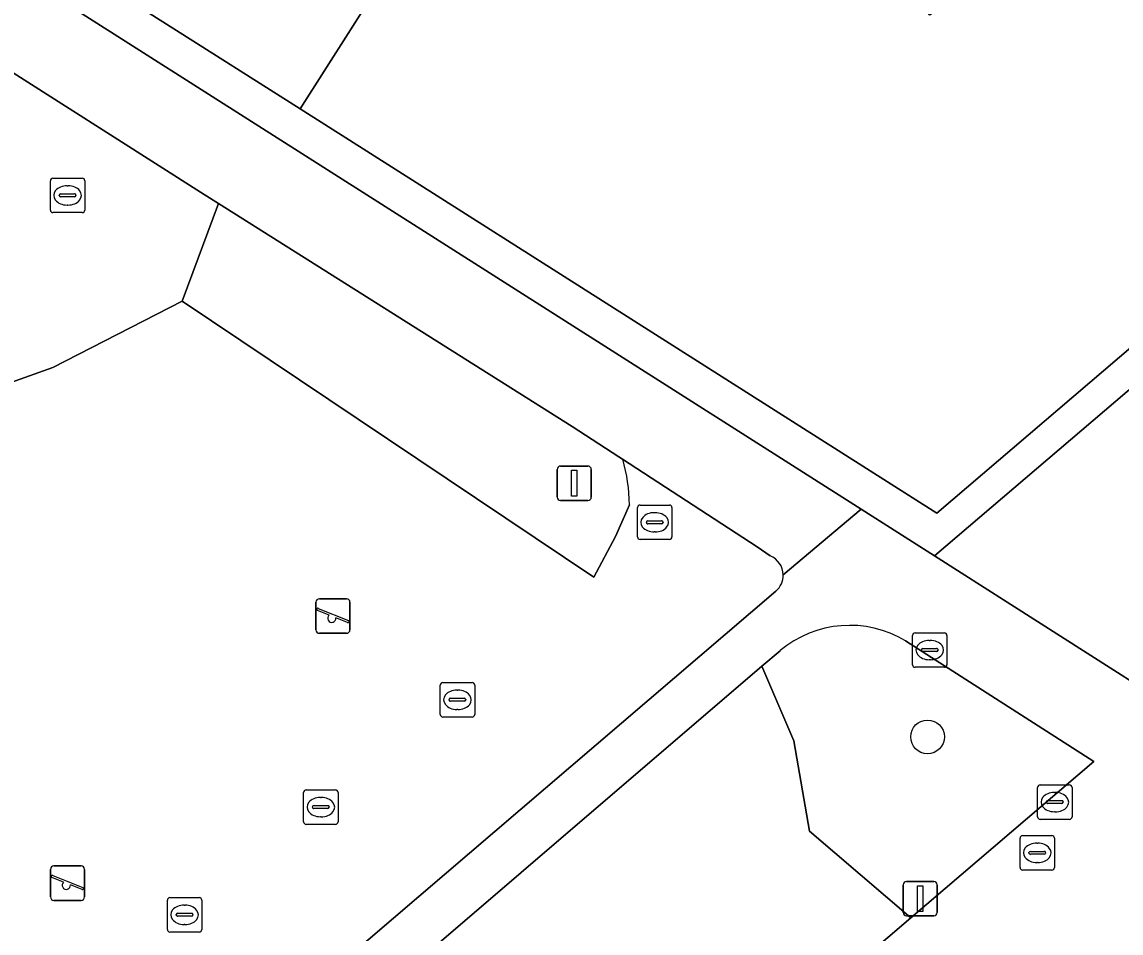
# Model space of a CAD drawing. Extents: x 160377 to 161131, y 383938 to 384853.
# Drawn here: x 160681.34 to 160713.26, y 384644.89 to 384671.33 of the extents above; entities that cross this region are included whole.
import ezdxf

# ---------------------------------------------------------------- set-up
doc = ezdxf.new("R2010")
doc.units = 0
for name, color, linetype in [('IMGEO_Boom', 7, 'Continuous'), ('IMGEO_Erf', 7, 'Continuous'), ('IMGEO_Groenvoorziening', 7, 'Continuous'), ('IMGEO_Kolk', 7, 'Continuous'), ('IMGEO_Lichtmast', 7, 'Continuous'), ('IMGEO_Pand', 7, 'Continuous'), ('IMGEO_Rioolput', 7, 'Continuous'), ('IMGEO_Speelvoorziening', 7, 'Continuous'), ('IMGEO_Voetgangersgebied_open', 7, 'Continuous'), ('IMGEO_Voetpad_open', 7, 'Continuous')]:
    doc.layers.add(name, color=color, linetype=linetype)

msp = doc.modelspace()

# ---------------------------------------------------------------- linework, layer by layer
at = {"layer": 'IMGEO_Boom'}
msp.add_circle((160707.638, 384650.581), 0.489, dxfattribs=at)
at = {"layer": 'IMGEO_Erf'}
msp.add_lwpolyline([(160721.073, 384667.118), (160720.487, 384667.819), (160716.576, 384664.468), (160714.54, 384662.736), (160707.911, 384657.071), (160689.421, 384668.806), (160681.658, 384673.733), (160676.452, 384677.038), (160671.309, 384680.302), (160666.045, 384683.643), (160665.486, 384682.763), (160705.71, 384657.186), (160707.836, 384655.834)], close=True, dxfattribs=at)
at = {"layer": 'IMGEO_Groenvoorziening'}
for points in [[(160698.98, 384657.32), (160698.575, 384656.395), (160697.945, 384655.212), (160685.994, 384663.226), (160682.235, 384661.307), (160677.697, 384659.686), (160676.848, 384661.961), (160675.895, 384663.243), (160674.422, 384663.885), (160673.445, 384664.072), (160673.271, 384664.869), (160675.816, 384666.92), (160679.497, 384669.474), (160679.875, 384670.623), (160679.519, 384670.849), (160671.271, 384676.09), (160634.693, 384699.359)], [(160687.049, 384666.066), (160685.994, 384663.226), (160697.945, 384655.212), (160698.575, 384656.395), (160698.98, 384657.32)], [(160698.785, 384658.642), (160698.677, 384658.711), (160697.315, 384659.586), (160687.049, 384666.066)], [(160703.064, 384655.836), (160702.69, 384656.097), (160698.785, 384658.642)], [(160686.913, 384640.854), (160703.235, 384654.813)], [(160712.463, 384649.871), (160707.002, 384653.367)], [(160703.355, 384653.083), (160702.831, 384652.634), (160703.757, 384650.465), (160704.207, 384647.84), (160707.15, 384645.327), (160712.463, 384649.871)], [(160707.15, 384645.327), (160704.207, 384647.84), (160703.757, 384650.465), (160702.831, 384652.634), (160688.852, 384640.658)], [(160697.903, 384638.25), (160698.397, 384637.84), (160701.212, 384640.247), (160707.15, 384645.327)]]:
    msp.add_lwpolyline(points, dxfattribs=at)
for points in [[(160734.284, 384668.52), (160732.734, 384670.347), (160728.159, 384666.466), (160725.852, 384669.204), (160724.276, 384671.043), (160722.578, 384669.588), (160720.487, 384667.819), (160721.073, 384667.118), (160707.836, 384655.834), (160714.493, 384651.594)], [(160687.049, 384666.066), (160686.635, 384666.327), (160679.875, 384670.623), (160679.497, 384669.474), (160675.816, 384666.92), (160673.271, 384664.869), (160673.445, 384664.072), (160674.422, 384663.885), (160675.895, 384663.243), (160676.848, 384661.961), (160677.697, 384659.686), (160682.235, 384661.307), (160685.994, 384663.226)]]:
    msp.add_lwpolyline(points, close=True, dxfattribs=at)
for centre, radius, start, end in [((160694.133, 384657.28), 4.848, 0.4684, 16.3133), ((160694.133, 384657.28), 4.848, 0.4684, 16.3133), ((160702.843, 384655.274), 0.604, 0.7046, 68.5137), ((160702.842, 384655.273), 0.605, 310.4943, 0.7655), ((160705.378, 384650.664), 3.154, 59.0058, 129.8997)]:
    msp.add_arc(centre, radius, start, end, dxfattribs=at)
at = {"layer": 'IMGEO_Kolk'}
for p, q in [((160707.202, 384652.675), (160707.202, 384653.527)), ((160707.277, 384653.601), (160708.129, 384653.601)), ((160707.69, 384653.381), (160707.715, 384653.381)), ((160708.203, 384653.527), (160708.203, 384652.675)), ((160707.461, 384653.095), (160707.461, 384653.107)), ((160707.899, 384653.058), (160707.501, 384653.058)), ((160707.504, 384653.144), (160707.902, 384653.144)), ((160707.945, 384653.107), (160707.945, 384653.095)), ((160707.713, 384652.821), (160707.688, 384652.821)), ((160708.129, 384652.601), (160707.277, 384652.601)), ((160710.91, 384649.187), (160711.762, 384649.187)), ((160710.835, 384648.261), (160710.835, 384649.113)), ((160711.323, 384648.967), (160711.348, 384648.967)), ((160711.836, 384649.113), (160711.836, 384648.261)), ((160711.094, 384648.681), (160711.094, 384648.693)), ((160711.532, 384648.644), (160711.134, 384648.644)), ((160711.137, 384648.73), (160711.535, 384648.73)), ((160711.578, 384648.693), (160711.578, 384648.681)), ((160711.346, 384648.407), (160711.321, 384648.407)), ((160711.762, 384648.187), (160710.91, 384648.187))]:
    msp.add_line(p, q, dxfattribs=at)
for points in [[(160707.202, 384652.675), (160707.202, 384653.527)], [(160707.277, 384653.601), (160708.129, 384653.601)], [(160708.203, 384653.527), (160708.203, 384652.675)], [(160708.129, 384652.601), (160707.277, 384652.601)], [(160710.91, 384649.187), (160711.762, 384649.187)], [(160710.835, 384648.261), (160710.835, 384649.113)], [(160711.836, 384649.113), (160711.836, 384648.261)], [(160711.762, 384648.187), (160710.91, 384648.187)]]:
    msp.add_lwpolyline(points, dxfattribs=at)
for centre, radius, start, end in [((160707.279, 384653.525), 0.0765, 91.552, 178.448), ((160707.279, 384653.525), 0.0765, 91.552, 178.448), ((160708.127, 384653.525), 0.0765, 1.552, 88.448), ((160708.127, 384653.525), 0.0765, 1.552, 88.448), ((160707.501, 384653.104), 0.0403, 85.8775, 175.7526), ((160707.498, 384653.094), 0.0366, 178.938, 274.7102), ((160707.902, 384653.101), 0.043, 264.8664, 352.4533), ((160707.906, 384653.106), 0.0386, 1.7309, 96.639), ((160707.279, 384652.677), 0.0765, 181.552, 268.448), ((160707.279, 384652.677), 0.0765, 181.552, 268.448), ((160708.127, 384652.677), 0.0765, 271.552, 358.448), ((160708.127, 384652.677), 0.0765, 271.552, 358.448), ((160710.912, 384649.111), 0.0765, 91.552, 178.448), ((160710.912, 384649.111), 0.0765, 91.552, 178.448), ((160711.76, 384649.111), 0.0765, 1.552, 88.448), ((160711.76, 384649.111), 0.0765, 1.552, 88.448), ((160711.134, 384648.69), 0.0403, 85.8775, 175.7526), ((160711.131, 384648.68), 0.0366, 178.938, 274.7102), ((160711.535, 384648.687), 0.043, 264.8664, 352.4533), ((160711.539, 384648.692), 0.0386, 1.7309, 96.639), ((160710.912, 384648.263), 0.0765, 181.552, 268.448), ((160710.912, 384648.263), 0.0765, 181.552, 268.448), ((160711.76, 384648.263), 0.0765, 271.552, 358.448), ((160711.76, 384648.263), 0.0765, 271.552, 358.448)]:
    msp.add_arc(centre, radius, start, end, dxfattribs=at)
for centre, major_axis, ratio, start_param, end_param in [((160707.689, 384653.101), (-0.387, 0.002), 0.722429, 4.712389, 7.853982), ((160707.714, 384653.101), (-0.39, 0.002), 0.717154, 1.570796, 4.712389), ((160711.322, 384648.687), (-0.387, 0.002), 0.722429, 4.712389, 7.853982), ((160711.347, 384648.687), (-0.39, 0.002), 0.717154, 1.570796, 4.712389)]:
    msp.add_ellipse(centre, major_axis=major_axis, ratio=ratio, start_param=start_param, end_param=end_param, dxfattribs=at)
at = {"layer": 'IMGEO_Lichtmast'}
for p, q in [((160696.984, 384658.443), (160697.774, 384658.443)), ((160697.774, 384658.443), (160696.984, 384658.443)), ((160696.884, 384657.543), (160696.884, 384658.343)), ((160696.884, 384658.343), (160696.884, 384657.543)), ((160697.874, 384658.343), (160697.874, 384657.543)), ((160697.874, 384657.543), (160697.874, 384658.343)), ((160697.774, 384657.443), (160696.984, 384657.443)), ((160696.984, 384657.443), (160697.774, 384657.443)), ((160707.03, 384646.386), (160707.82, 384646.386)), ((160707.82, 384646.386), (160707.03, 384646.386)), ((160706.93, 384645.486), (160706.93, 384646.286)), ((160706.93, 384646.286), (160706.93, 384645.486)), ((160707.92, 384646.286), (160707.92, 384645.486)), ((160707.92, 384645.486), (160707.92, 384646.286)), ((160707.82, 384645.386), (160707.03, 384645.386)), ((160707.03, 384645.386), (160707.82, 384645.386))]:
    msp.add_line(p, q, dxfattribs=at)
for points in [[(160697.304, 384658.318), (160697.454, 384658.318), (160697.454, 384657.568), (160697.304, 384657.568), (160697.304, 384658.318)], [(160707.35, 384646.261), (160707.5, 384646.261), (160707.5, 384645.511), (160707.35, 384645.511), (160707.35, 384646.261)]]:
    msp.add_lwpolyline(points, dxfattribs=at)
for centre, start, end in [((160696.984, 384658.343), 90, 180), ((160696.984, 384658.343), 90, 180), ((160697.774, 384658.343), 0, 90), ((160697.774, 384658.343), 360, 90), ((160696.984, 384657.543), 180, 270), ((160696.984, 384657.543), 180, 270), ((160697.774, 384657.543), 270, 0), ((160697.774, 384657.543), 270, 0), ((160707.03, 384646.286), 90, 180), ((160707.03, 384646.286), 90, 180), ((160707.82, 384646.286), 0, 90), ((160707.82, 384646.286), 360, 90), ((160707.03, 384645.486), 180, 270), ((160707.03, 384645.486), 180, 270), ((160707.82, 384645.486), 270, 0), ((160707.82, 384645.486), 270, 0)]:
    msp.add_arc(centre, 0.1, start, end, dxfattribs=at)
at = {"layer": 'IMGEO_Pand'}
for points in [[(160699.772, 384676.558), (160696.04, 384678.888), (160695.897, 384678.977), (160689.421, 384668.806), (160707.911, 384657.071), (160714.54, 384662.736), (160716.576, 384664.468), (160720.487, 384667.819), (160722.578, 384669.588), (160724.276, 384671.043), (160728.08, 384674.302), (160724.369, 384678.623), (160719.66, 384684.14), (160714.897, 384689.76), (160711.438, 384687.036), (160705.146, 384682.079), (160711.642, 384674.531), (160707.707, 384671.53), (160707.57, 384671.689)], [(160695.897, 384678.977), (160695.531, 384679.206), (160689.163, 384683.182), (160686.764, 384679.41), (160688.983, 384677.998), (160687.383, 384675.484), (160684.101, 384677.572), (160681.658, 384673.733), (160689.421, 384668.806)]]:
    msp.add_lwpolyline(points, close=True, dxfattribs=at)
at = {"layer": 'IMGEO_Rioolput'}
for p, q in [((160682.241, 384666.798), (160683.093, 384666.798)), ((160682.166, 384665.872), (160682.166, 384666.724)), ((160682.654, 384666.578), (160682.679, 384666.578)), ((160683.167, 384666.724), (160683.167, 384665.872)), ((160682.425, 384666.292), (160682.425, 384666.304)), ((160682.863, 384666.255), (160682.465, 384666.255)), ((160682.468, 384666.341), (160682.866, 384666.341)), ((160682.909, 384666.304), (160682.909, 384666.292)), ((160683.093, 384665.798), (160682.241, 384665.798)), ((160682.677, 384666.018), (160682.652, 384666.018)), ((160699.214, 384656.383), (160699.214, 384657.235)), ((160699.289, 384657.309), (160700.141, 384657.309)), ((160700.215, 384657.235), (160700.215, 384656.383)), ((160699.516, 384656.852), (160699.914, 384656.852)), ((160699.702, 384657.089), (160699.727, 384657.089)), ((160699.473, 384656.803), (160699.473, 384656.815)), ((160699.911, 384656.766), (160699.513, 384656.766)), ((160699.725, 384656.529), (160699.7, 384656.529)), ((160699.957, 384656.815), (160699.957, 384656.803)), ((160700.141, 384656.309), (160699.289, 384656.309)), ((160693.487, 384651.231), (160693.487, 384652.083)), ((160693.562, 384652.157), (160694.414, 384652.157)), ((160694.488, 384652.083), (160694.488, 384651.231)), ((160693.975, 384651.937), (160694, 384651.937)), ((160693.746, 384651.651), (160693.746, 384651.663)), ((160694.184, 384651.614), (160693.786, 384651.614)), ((160693.789, 384651.7), (160694.187, 384651.7)), ((160694.23, 384651.663), (160694.23, 384651.651)), ((160694.414, 384651.157), (160693.562, 384651.157)), ((160693.998, 384651.377), (160693.973, 384651.377)), ((160689.52, 384648.116), (160689.52, 384648.968)), ((160689.595, 384649.042), (160690.447, 384649.042)), ((160690.521, 384648.968), (160690.521, 384648.116)), ((160689.779, 384648.536), (160689.779, 384648.548)), ((160689.822, 384648.585), (160690.22, 384648.585)), ((160690.008, 384648.822), (160690.033, 384648.822)), ((160690.263, 384648.548), (160690.263, 384648.536)), ((160690.217, 384648.499), (160689.819, 384648.499)), ((160690.031, 384648.262), (160690.006, 384648.262)), ((160690.447, 384648.042), (160689.595, 384648.042)), ((160710.325, 384646.789), (160710.325, 384647.641)), ((160710.4, 384647.715), (160711.252, 384647.715)), ((160711.326, 384647.641), (160711.326, 384646.789)), ((160710.813, 384647.495), (160710.838, 384647.495)), ((160710.584, 384647.209), (160710.584, 384647.221)), ((160711.022, 384647.172), (160710.624, 384647.172)), ((160710.627, 384647.258), (160711.025, 384647.258)), ((160711.068, 384647.221), (160711.068, 384647.209)), ((160711.252, 384646.715), (160710.4, 384646.715)), ((160710.836, 384646.935), (160710.811, 384646.935)), ((160685.563, 384644.99), (160685.563, 384645.842)), ((160685.638, 384645.916), (160686.49, 384645.916)), ((160686.051, 384645.696), (160686.076, 384645.696)), ((160686.564, 384645.842), (160686.564, 384644.99)), ((160685.822, 384645.41), (160685.822, 384645.422)), ((160686.26, 384645.373), (160685.862, 384645.373)), ((160685.865, 384645.459), (160686.263, 384645.459)), ((160686.306, 384645.422), (160686.306, 384645.41)), ((160686.074, 384645.136), (160686.049, 384645.136)), ((160686.49, 384644.916), (160685.638, 384644.916))]:
    msp.add_line(p, q, dxfattribs=at)
for points in [[(160682.241, 384666.798), (160683.093, 384666.798)], [(160682.166, 384665.872), (160682.166, 384666.724)], [(160683.167, 384666.724), (160683.167, 384665.872)], [(160683.093, 384665.798), (160682.241, 384665.798)], [(160699.214, 384656.383), (160699.214, 384657.235)], [(160699.289, 384657.309), (160700.141, 384657.309)], [(160700.215, 384657.235), (160700.215, 384656.383)], [(160700.141, 384656.309), (160699.289, 384656.309)], [(160693.487, 384651.231), (160693.487, 384652.083)], [(160693.562, 384652.157), (160694.414, 384652.157)], [(160694.488, 384652.083), (160694.488, 384651.231)], [(160694.414, 384651.157), (160693.562, 384651.157)], [(160689.52, 384648.116), (160689.52, 384648.968)], [(160689.595, 384649.042), (160690.447, 384649.042)], [(160690.521, 384648.968), (160690.521, 384648.116)], [(160690.447, 384648.042), (160689.595, 384648.042)], [(160710.325, 384646.789), (160710.325, 384647.641)], [(160710.4, 384647.715), (160711.252, 384647.715)], [(160711.326, 384647.641), (160711.326, 384646.789)], [(160711.252, 384646.715), (160710.4, 384646.715)], [(160685.563, 384644.99), (160685.563, 384645.842)], [(160685.638, 384645.916), (160686.49, 384645.916)], [(160686.564, 384645.842), (160686.564, 384644.99)], [(160686.49, 384644.916), (160685.638, 384644.916)]]:
    msp.add_lwpolyline(points, dxfattribs=at)
for centre, radius, start, end in [((160682.243, 384666.722), 0.0765, 91.552, 178.448), ((160682.243, 384666.722), 0.0765, 91.552, 178.448), ((160683.091, 384666.722), 0.0765, 1.552, 88.448), ((160683.091, 384666.722), 0.0765, 1.552, 88.448), ((160682.465, 384666.301), 0.0403, 85.8775, 175.7526), ((160682.462, 384666.291), 0.0366, 178.938, 274.7102), ((160682.866, 384666.298), 0.043, 264.8664, 352.4533), ((160682.87, 384666.303), 0.0386, 1.7309, 96.639), ((160682.243, 384665.874), 0.0765, 181.552, 268.448), ((160682.243, 384665.874), 0.0765, 181.552, 268.448), ((160683.091, 384665.874), 0.0765, 271.552, 358.448), ((160683.091, 384665.874), 0.0765, 271.552, 358.448), ((160699.291, 384657.233), 0.0765, 91.552, 178.448), ((160699.291, 384657.233), 0.0765, 91.552, 178.448), ((160700.139, 384657.233), 0.0765, 1.552, 88.448), ((160700.139, 384657.233), 0.0765, 1.552, 88.448), ((160699.513, 384656.812), 0.0403, 85.8775, 175.7526), ((160699.918, 384656.814), 0.0386, 1.7309, 96.639), ((160699.51, 384656.802), 0.0366, 178.938, 274.7102), ((160699.914, 384656.809), 0.043, 264.8664, 352.4533), ((160699.291, 384656.385), 0.0765, 181.552, 268.448), ((160699.291, 384656.385), 0.0765, 181.552, 268.448), ((160700.139, 384656.385), 0.0765, 271.552, 358.448), ((160700.139, 384656.385), 0.0765, 271.552, 358.448), ((160693.564, 384652.081), 0.0765, 91.552, 178.448), ((160693.564, 384652.081), 0.0765, 91.552, 178.448), ((160694.412, 384652.081), 0.0765, 1.552, 88.448), ((160694.412, 384652.081), 0.0765, 1.552, 88.448), ((160693.786, 384651.66), 0.0403, 85.8775, 175.7526), ((160693.783, 384651.65), 0.0366, 178.938, 274.7102), ((160694.187, 384651.657), 0.043, 264.8664, 352.4533), ((160694.191, 384651.662), 0.0386, 1.7309, 96.639), ((160693.564, 384651.233), 0.0765, 181.552, 268.448), ((160693.564, 384651.233), 0.0765, 181.552, 268.448), ((160694.412, 384651.233), 0.0765, 271.552, 358.448), ((160694.412, 384651.233), 0.0765, 271.552, 358.448), ((160689.597, 384648.966), 0.0765, 91.552, 178.448), ((160689.597, 384648.966), 0.0765, 91.552, 178.448), ((160690.445, 384648.966), 0.0765, 1.552, 88.448), ((160690.445, 384648.966), 0.0765, 1.552, 88.448), ((160689.819, 384648.545), 0.0403, 85.8775, 175.7526), ((160690.224, 384648.547), 0.0386, 1.7309, 96.639), ((160689.816, 384648.535), 0.0366, 178.938, 274.7102), ((160690.22, 384648.542), 0.043, 264.8664, 352.4533), ((160689.597, 384648.118), 0.0765, 181.552, 268.448), ((160689.597, 384648.118), 0.0765, 181.552, 268.448), ((160690.445, 384648.118), 0.0765, 271.552, 358.448), ((160690.445, 384648.118), 0.0765, 271.552, 358.448), ((160710.402, 384647.639), 0.0765, 91.552, 178.448), ((160710.402, 384647.639), 0.0765, 91.552, 178.448), ((160711.25, 384647.639), 0.0765, 1.552, 88.448), ((160711.25, 384647.639), 0.0765, 1.552, 88.448), ((160710.624, 384647.218), 0.0403, 85.8775, 175.7526), ((160710.621, 384647.208), 0.0366, 178.938, 274.7102), ((160711.025, 384647.215), 0.043, 264.8664, 352.4533), ((160711.029, 384647.22), 0.0386, 1.7309, 96.639), ((160710.402, 384646.791), 0.0765, 181.552, 268.448), ((160710.402, 384646.791), 0.0765, 181.552, 268.448), ((160711.25, 384646.791), 0.0765, 271.552, 358.448), ((160711.25, 384646.791), 0.0765, 271.552, 358.448), ((160685.64, 384645.84), 0.0765, 91.552, 178.448), ((160685.64, 384645.84), 0.0765, 91.552, 178.448), ((160686.488, 384645.84), 0.0765, 1.552, 88.448), ((160686.488, 384645.84), 0.0765, 1.552, 88.448), ((160685.862, 384645.419), 0.0403, 85.8775, 175.7526), ((160685.859, 384645.409), 0.0366, 178.938, 274.7102), ((160686.263, 384645.416), 0.043, 264.8664, 352.4533), ((160686.267, 384645.421), 0.0386, 1.7309, 96.639), ((160685.64, 384644.992), 0.0765, 181.552, 268.448), ((160685.64, 384644.992), 0.0765, 181.552, 268.448), ((160686.488, 384644.992), 0.0765, 271.552, 358.448), ((160686.488, 384644.992), 0.0765, 271.552, 358.448)]:
    msp.add_arc(centre, radius, start, end, dxfattribs=at)
for centre, major_axis, ratio, start_param, end_param in [((160682.653, 384666.298), (-0.387, 0.002), 0.722429, 4.712389, 7.853982), ((160682.678, 384666.298), (-0.39, 0.002), 0.717154, 1.570796, 4.712389), ((160699.701, 384656.809), (-0.387, 0.002), 0.722429, 4.712389, 7.853982), ((160699.726, 384656.809), (-0.39, 0.002), 0.717154, 1.570796, 4.712389), ((160693.974, 384651.657), (-0.387, 0.002), 0.722429, 4.712389, 7.853982), ((160693.999, 384651.657), (-0.39, 0.002), 0.717154, 1.570796, 4.712389), ((160690.007, 384648.542), (-0.387, 0.002), 0.722429, 4.712389, 7.853982), ((160690.032, 384648.542), (-0.39, 0.002), 0.717154, 1.570796, 4.712389), ((160710.812, 384647.215), (-0.387, 0.002), 0.722429, 4.712389, 7.853982), ((160710.837, 384647.215), (-0.39, 0.002), 0.717154, 1.570796, 4.712389), ((160686.05, 384645.416), (-0.387, 0.002), 0.722429, 4.712389, 7.853982), ((160686.075, 384645.416), (-0.39, 0.002), 0.717154, 1.570796, 4.712389)]:
    msp.add_ellipse(centre, major_axis=major_axis, ratio=ratio, start_param=start_param, end_param=end_param, dxfattribs=at)
at = {"layer": 'IMGEO_Speelvoorziening'}
for p, q in [((160689.877, 384653.687), (160689.877, 384654.487)), ((160689.877, 384654.487), (160689.877, 384653.687)), ((160689.946, 384654.312), (160690.822, 384653.959)), ((160689.977, 384654.587), (160690.767, 384654.587)), ((160690.767, 384654.587), (160689.977, 384654.587)), ((160690.867, 384654.487), (160690.867, 384653.687)), ((160690.867, 384653.687), (160690.867, 384654.487)), ((160690.26, 384654.115), (160689.921, 384654.252)), ((160690.798, 384653.899), (160690.458, 384654.036)), ((160690.767, 384653.587), (160689.977, 384653.587)), ((160689.977, 384653.587), (160690.767, 384653.587)), ((160682.167, 384645.936), (160682.167, 384646.736)), ((160682.167, 384646.736), (160682.167, 384645.936)), ((160682.267, 384646.836), (160683.057, 384646.836)), ((160683.057, 384646.836), (160682.267, 384646.836)), ((160683.157, 384646.736), (160683.157, 384645.936)), ((160683.157, 384645.936), (160683.157, 384646.736)), ((160682.55, 384646.364), (160682.211, 384646.501)), ((160682.236, 384646.561), (160683.112, 384646.208)), ((160683.088, 384646.148), (160682.748, 384646.285)), ((160683.057, 384645.836), (160682.267, 384645.836)), ((160682.267, 384645.836), (160683.057, 384645.836))]:
    msp.add_line(p, q, dxfattribs=at)
for centre, radius, start, end in [((160689.977, 384654.487), 0.1, 90, 180), ((160689.977, 384654.487), 0.1, 90, 180), ((160689.934, 384654.282), 0.0327, 68.078, 248.078), ((160690.767, 384654.487), 0.1, 0, 90), ((160690.767, 384654.487), 0.1, 360, 90), ((160690.339, 384654.025), 0.12, 130.9928, 5.1632), ((160689.977, 384653.687), 0.1, 180, 270), ((160689.977, 384653.687), 0.1, 180, 270), ((160690.767, 384653.687), 0.1, 270, 0), ((160690.767, 384653.687), 0.1, 270, 0), ((160690.81, 384653.929), 0.0327, 248.078, 68.078), ((160682.267, 384646.736), 0.1, 90, 180), ((160682.267, 384646.736), 0.1, 90, 180), ((160683.057, 384646.736), 0.1, 0, 90), ((160683.057, 384646.736), 0.1, 360, 90), ((160682.224, 384646.531), 0.0327, 68.078, 248.078), ((160682.629, 384646.274), 0.12, 130.9928, 5.1632), ((160683.1, 384646.178), 0.0327, 248.078, 68.078), ((160682.267, 384645.936), 0.1, 180, 270), ((160682.267, 384645.936), 0.1, 180, 270), ((160683.057, 384645.936), 0.1, 270, 0), ((160683.057, 384645.936), 0.1, 270, 0)]:
    msp.add_arc(centre, radius, start, end, dxfattribs=at)
at = {"layer": 'IMGEO_Voetgangersgebied_open'}
for points in [[(160728.08, 384674.302), (160724.276, 384671.043), (160725.852, 384669.204), (160728.159, 384666.466), (160732.734, 384670.347), (160734.284, 384668.52), (160714.493, 384651.594), (160707.836, 384655.834), (160705.71, 384657.186), (160703.447, 384655.281)], [(160703.235, 384654.813), (160686.913, 384640.854), (160683.437, 384638.06), (160688.26, 384633.172), (160688.847, 384632.577), (160689.296, 384632.117), (160689.815, 384631.58), (160686.54, 384628.777), (160687.061, 384628.162), (160666.311, 384610.443), (160669.413, 384608.444), (160680.377, 384617.831), (160686.599, 384623.159), (160692.615, 384628.309), (160694.536, 384629.95), (160702.91, 384637.088), (160704.821, 384634.818), (160704.741, 384634.75), (160707.952, 384637.348), (160705.952, 384639.673), (160710.66, 384643.716)], [(160707.002, 384653.367), (160712.463, 384649.871), (160707.15, 384645.327), (160701.212, 384640.247)], [(160688.852, 384640.658), (160702.831, 384652.634), (160703.355, 384653.083)]]:
    msp.add_lwpolyline(points, dxfattribs=at)
for centre, radius, start, end in [((160702.842, 384655.273), 0.605, 310.4943, 0.7655), ((160705.378, 384650.664), 3.154, 59.0058, 129.8997)]:
    msp.add_arc(centre, radius, start, end, dxfattribs=at)
at = {"layer": 'IMGEO_Voetpad_open'}
for points in [[(160703.447, 384655.281), (160705.71, 384657.186), (160665.486, 384682.763), (160666.045, 384683.643), (160670.463, 384690.6), (160669.054, 384691.457), (160664.641, 384684.514), (160664.092, 384683.65), (160651.295, 384691.787), (160636.778, 384701.013), (160632.299, 384739.297), (160629.795, 384739.039), (160633.874, 384704.387)], [(160634.693, 384699.359), (160671.271, 384676.09), (160679.519, 384670.849), (160679.875, 384670.623), (160686.635, 384666.327), (160687.049, 384666.066), (160697.315, 384659.586), (160698.677, 384658.711), (160698.785, 384658.642), (160702.69, 384656.097), (160703.064, 384655.836)]]:
    msp.add_lwpolyline(points, dxfattribs=at)
msp.add_arc((160702.843, 384655.274), 0.604, 0.7046, 68.5137, dxfattribs=at)

doc.saveas('drawing.dxf')
